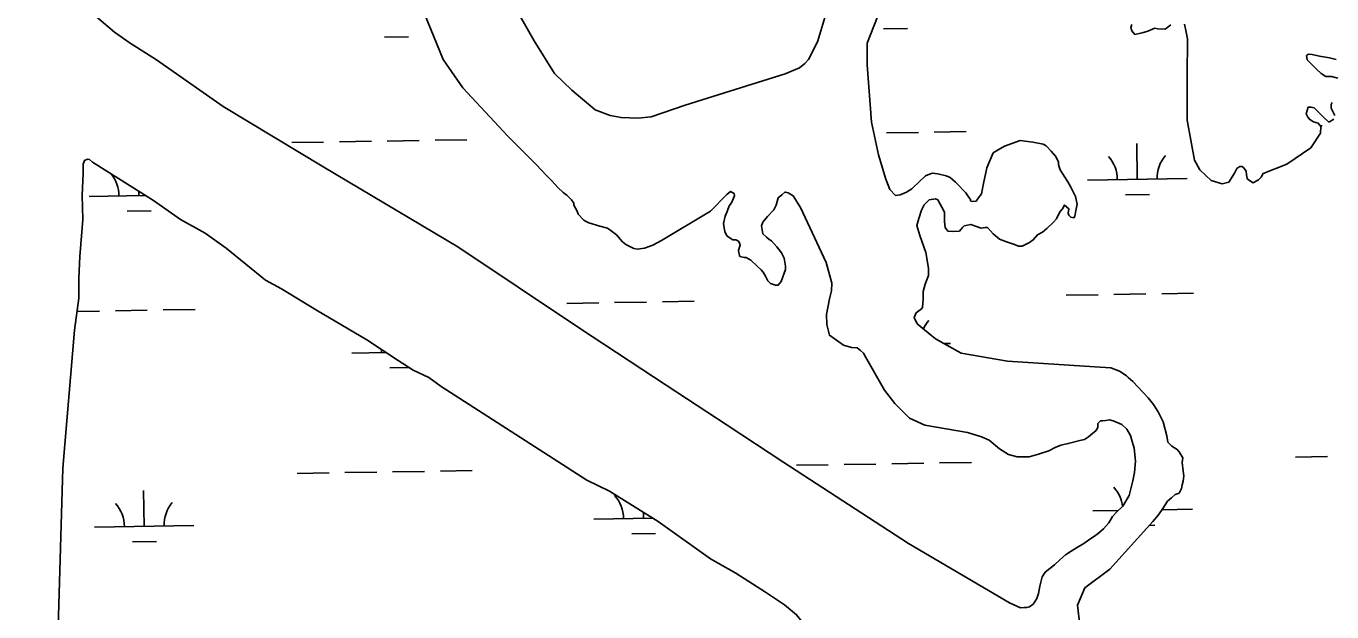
# Model space of a CAD drawing. Extents: x 3855477 to 3893699, y 299188 to 325115.
# Drawn here: x 3863358 to 3864671, y 319989 to 320578 of the extents above; entities that cross this region are included whole.
import ezdxf

# ---------------------------------------------------------------- set-up
doc = ezdxf.new("R2010")
doc.units = 0
for name, color, linetype in [('V-GRID-MAJR', 7, 'Continuous'), ('V-TOPO-SHOR', 7, 'Continuous'), ('V-WETL-SWMP', 7, 'Continuous')]:
    doc.layers.add(name, color=color, linetype=linetype)

msp = doc.modelspace()

# ---------------------------------------------------------------- linework, layer by layer
at = {"layer": 'V-GRID-MAJR'}
msp.add_spline([(3859493.4, 319767), (3864801.7, 319851.5), (3870110.1, 319936.8), (3875418.4, 320022.9), (3880726.7, 320109.8), (3886035, 320197.4), (3891343.3, 320285.8)], degree=3, dxfattribs=at)
at = {"layer": 'V-TOPO-SHOR'}
for points in [[(3864231.8, 320633.2), (3864203.7, 320561.3), (3864203.6, 320539.4), (3864208, 320481.9), (3864215.1, 320449), (3864222.3, 320424.4), (3864226.4, 320414)], [(3863395.5, 320616.7), (3863447, 320572.5), (3863462.6, 320561.4), (3863489.2, 320544.6), (3863556.4, 320497.7), (3863657.4, 320436.5), (3863792.3, 320356.4), (3863914.6, 320274.8), (3864001.6, 320217.3), (3864063, 320177.3), (3864118.7, 320140.4), (3864245.2, 320058.2), (3864346.8, 319998.6)], [(3863758.5, 320590.9), (3863777.5, 320544.8), (3863797.2, 320516.5), (3863842.4, 320467.7), (3863871, 320439.4), (3863881.4, 320428.3), (3863887.1, 320422.6), (3863892.8, 320416.3), (3863898, 320411), (3863901.6, 320408.4), (3863906.3, 320403.7), (3863908.9, 320400.5), (3863908.9, 320398.4), (3863912, 320392.2), (3863913, 320389.5), (3863918.7, 320383.2), (3863919.8, 320382.7), (3863923.9, 320380.6), (3863934.9, 320377.4), (3863942.7, 320375.3), (3863946.3, 320372.6), (3863951.5, 320368.4), (3863957.8, 320361.6), (3863960.9, 320359), (3863969.2, 320354.8), (3863972.9, 320354.2), (3863979.7, 320355.2), (3863988, 320358.3), (3863996.9, 320363), (3864046.2, 320392.5), (3864062.5, 320409.1), (3864066.1, 320412.2), (3864069.8, 320410.1), (3864070.3, 320408), (3864069.2, 320405.4), (3864067.1, 320400.7), (3864065, 320397.6), (3864062.9, 320391.9), (3864060.8, 320387.2), (3864059.2, 320379.9), (3864060.7, 320371.5), (3864062.8, 320367.3), (3864068.5, 320363.6), (3864071.6, 320363.6), (3864073.7, 320362.6), (3864074.7, 320362), (3864075.8, 320358.4), (3864074.7, 320353.7), (3864074.2, 320353.7), (3864074.2, 320352.6), (3864075.2, 320347.9), (3864075.7, 320346.9), (3864079.9, 320345.8), (3864082, 320345.8), (3864086.6, 320343.2), (3864092.9, 320336.9), (3864097, 320333.2), (3864099.1, 320331.1), (3864101.7, 320326.4), (3864103.8, 320322.2), (3864106.4, 320319.6), (3864111.6, 320318), (3864114.2, 320318), (3864117.3, 320321.6), (3864121.6, 320333.6), (3864121.6, 320337.2), (3864120.1, 320345.1), (3864117.5, 320350.3), (3864112.8, 320356.6), (3864107.6, 320362.4), (3864105, 320364), (3864102.4, 320366.1), (3864098.8, 320369.7), (3864097.3, 320377.6), (3864098.9, 320381.2), (3864103.6, 320386.9), (3864109.9, 320393.7), (3864112, 320398.4), (3864114.1, 320405.7), (3864117.8, 320408.8), (3864121, 320411.4), (3864121.5, 320411.4), (3864124.1, 320410.9), (3864129.3, 320407.7), (3864136.5, 320396.2), (3864162.3, 320340.7), (3864168, 320319.8)], [(3863855.1, 320587.8), (3863869, 320563.7), (3863889.2, 320530.7), (3863906.9, 320513.9), (3863930.3, 320494.4), (3863945.4, 320488.6), (3863956.3, 320486.4), (3863973, 320485.8), (3863986.6, 320487.3), (3864020.6, 320499.1), (3864121.1, 320530.5), (3864135.7, 320536.6), (3864141, 320540.8), (3864144.6, 320544.9), (3864148.9, 320553.3), (3864154.1, 320563.7), (3864162.1, 320590.3)], [(3864469.8, 320580), (3864468.7, 320576.9), (3864469.7, 320573.8), (3864472.8, 320570.1), (3864480.2, 320571.6), (3864485.9, 320573.2), (3864492.7, 320576.3), (3864495.9, 320575.7), (3864503.2, 320575.2), (3864509, 320579.8)], [(3864522.6, 320580.3), (3864523.6, 320575.6), (3864525.6, 320565.6), (3864525.4, 320528), (3864525.2, 320484), (3864532.8, 320443.7), (3864538, 320433.8), (3864549.5, 320423.2), (3864560.4, 320420), (3864567.2, 320421.6), (3864573, 320430.4), (3864575.1, 320435.1), (3864578.3, 320437.2), (3864580.4, 320437.2), (3864581.9, 320436.1), (3864584.5, 320432.5), (3864585, 320428.8), (3864585.6, 320425.7), (3864586.1, 320424.6)], [(3864676.6, 320526.1), (3864670.3, 320527.7), (3864664.6, 320527.7), (3864659.9, 320530.9), (3864655.2, 320535.1), (3864645.8, 320544.6), (3864645.3, 320548.8), (3864647.4, 320550.3), (3864651.1, 320549.8), (3864658.4, 320548.2), (3864668.3, 320546.5), (3864675.1, 320544.9)], [(3864586.1, 320424.6), (3864591.8, 320420.9), (3864597, 320424), (3864599.7, 320426.6), (3864601.8, 320430.3), (3864625.4, 320439.6), (3864649.5, 320456.2), (3864659.5, 320470.8), (3864659.6, 320477.6), (3864657, 320480.7), (3864652.3, 320482.3), (3864648.6, 320484.4), (3864646.6, 320487), (3864645, 320490.2), (3864647.1, 320497), (3864649.7, 320497), (3864652.9, 320496.4), (3864657.6, 320491.7), (3864662.8, 320486.4), (3864667.4, 320482.2), (3864668.5, 320482.2), (3864672.7, 320484.8)], [(3864673.8, 320488.5), (3864670.1, 320495.8), (3864670.2, 320499.5), (3864671.2, 320501.5)], [(3864226.4, 320414), (3864232.2, 320408.2), (3864236.9, 320408.7), (3864243.2, 320411.3), (3864248.4, 320414.9), (3864256.8, 320422.7), (3864260.5, 320426.3), (3864262.1, 320427.9), (3864266.3, 320429.4), (3864269.4, 320430.5), (3864274.6, 320429.9), (3864283, 320427.8), (3864287.2, 320426.2), (3864292.4, 320421.4), (3864296, 320417.8), (3864300.2, 320413.6), (3864302.8, 320410.9), (3864305.4, 320406.7), (3864307.4, 320404.1), (3864307.4, 320403.1), (3864307.9, 320402.5), (3864310, 320402), (3864313.2, 320402.5), (3864316.3, 320406.7), (3864318.4, 320409.8), (3864320.6, 320420.2), (3864323.8, 320435.9), (3864330.2, 320451), (3864335.4, 320454.1), (3864341.7, 320457.8), (3864357.4, 320463.4), (3864370, 320461.8), (3864380.4, 320459.7), (3864383.5, 320458.1), (3864388.7, 320452.8), (3864392.9, 320447.6), (3864396, 320441.8), (3864396, 320439.2), (3864396.5, 320437.1), (3864397.5, 320433.9), (3864402.2, 320426.6), (3864405.3, 320421.9), (3864408.4, 320416.6), (3864413.1, 320407.2), (3864414.6, 320399.3), (3864413.5, 320392.6), (3864412.4, 320387.3), (3864411.4, 320385.8), (3864408.2, 320386.3), (3864406.2, 320388.4), (3864405.7, 320390.5), (3864406.2, 320394.7), (3864402, 320398.4), (3864399.9, 320394.7), (3864397.8, 320392.1), (3864394.7, 320386.4), (3864394.1, 320384.8), (3864391, 320381.2), (3864384.1, 320374.9), (3864379.9, 320371.3), (3864374.7, 320368.7), (3864370.5, 320363.5), (3864366.8, 320360.9), (3864359.5, 320357.3), (3864355.8, 320357.3), (3864351.6, 320358.9), (3864343.8, 320361.6), (3864336.5, 320364.2), (3864330.3, 320369.5), (3864327.7, 320372.6), (3864324.5, 320375.8), (3864322.4, 320375.8), (3864318.3, 320375.3), (3864307.8, 320379), (3864301, 320377.5), (3864299.4, 320375.9), (3864296.3, 320372.3), (3864289, 320371.8), (3864284.8, 320372.3), (3864282.2, 320376), (3864281.2, 320381.8), (3864281.2, 320391.2), (3864278.6, 320396.4), (3864274.5, 320403.8), (3864272.4, 320404.8), (3864266.1, 320403.8), (3864264, 320401.7), (3864260.9, 320398.6), (3864258.2, 320393.4), (3864255.6, 320385), (3864253.4, 320378), (3864256.5, 320368), (3864262.7, 320350.8), (3864265.2, 320335.1), (3864265.2, 320327.7), (3864262, 320318.9), (3864259.9, 320311.6), (3864259.8, 320303.7), (3864259.3, 320295.4), (3864258.2, 320294.3)], [(3863359, 318865.7), (3863361, 319055.2), (3863365.4, 319282.4), (3863375.3, 319465), (3863374, 319518.9), (3863379, 319674.4), (3863388.1, 319893.7), (3863395.1, 320133.9), (3863406.9, 320272.6), (3863411.2, 320305), (3863411.3, 320324.9), (3863412, 320346.9), (3863415.3, 320384), (3863414.4, 320408.1), (3863415.6, 320430.6), (3863415.6, 320439.5), (3863416.7, 320443.2), (3863419.8, 320444.7), (3863421.9, 320444.2), (3863425, 320441.6)], [(3863425, 320441.6), (3863486.1, 320403), (3863513.2, 320384), (3863538.3, 320370.3), (3863559.1, 320355), (3863598.7, 320322.8), (3863614.9, 320314.4), (3863649.9, 320292.7), (3863700.5, 320263.1)], [(3864168, 320319.8), (3864167.9, 320312.4), (3864165.8, 320304.1), (3864162.6, 320288.4), (3864163.1, 320278.5), (3864165.6, 320267.5), (3864179.7, 320257.5), (3864188, 320255.4), (3864193.7, 320254.9), (3864196.9, 320252.2), (3864200, 320249.6), (3864202, 320245.9), (3864221.2, 320212.4), (3864231.6, 320198.8), (3864246.1, 320184.1), (3864261.7, 320177.2), (3864304.5, 320169.7), (3864318.6, 320165.4), (3864326.4, 320162.2), (3864336.8, 320153.3), (3864345.6, 320147.5), (3864354.5, 320145.4), (3864366.5, 320145.3), (3864375.9, 320147.9), (3864386.4, 320151.5), (3864392.7, 320154.6), (3864398.4, 320157.1), (3864405.8, 320158.7), (3864417.3, 320161.7), (3864422, 320162.8), (3864426.2, 320165.4), (3864430.4, 320169), (3864433.5, 320171.6), (3864435.6, 320174.7), (3864435.6, 320176.3), (3864435.6, 320177.8), (3864435.6, 320178.9), (3864438.3, 320181.5), (3864440.3, 320181.5), (3864443.5, 320182), (3864447.1, 320182.5), (3864450.8, 320181.4), (3864459.6, 320177.7), (3864464.8, 320173), (3864465.9, 320170.9), (3864468.5, 320166.7), (3864470, 320160.9), (3864472, 320154.1), (3864473.5, 320141.1), (3864472.4, 320129.6), (3864470.8, 320121.2), (3864467.1, 320106.6), (3864460.8, 320095.7), (3864454.5, 320090), (3864450.3, 320085.3), (3864446.6, 320079.1), (3864441.3, 320072.8), (3864436.1, 320068.7), (3864433.5, 320066.6), (3864426.1, 320061.4), (3864421.4, 320058.3), (3864414.1, 320053.7), (3864408.8, 320050.6), (3864403.1, 320046.9), (3864397.3, 320041.7), (3864392, 320036.6), (3864387.3, 320032.9), (3864382.6, 320029.3), (3864379.4, 320024.6), (3864377.3, 320015.2), (3864375.7, 320007.9), (3864374.1, 320002.7), (3864372.5, 320000.1), (3864370.4, 319997), (3864366.7, 319994.4), (3864364.1, 319993.9), (3864361.5, 319993.9), (3864357.9, 319993.4), (3864346.8, 319998.6)], [(3864258.2, 320294.3), (3864253, 320290.2), (3864250.8, 320285.5), (3864254, 320279.2), (3864272.2, 320263.9), (3864298.2, 320249.7), (3864344.7, 320241.6), (3864432.5, 320235.9), (3864448.7, 320234.7), (3864455.5, 320232.1), (3864458.1, 320231), (3864464.4, 320226.8), (3864465.9, 320225.2), (3864470.6, 320221), (3864481, 320210), (3864486.2, 320204.7), (3864491.4, 320197.9), (3864496.1, 320190.6), (3864501.2, 320180.6), (3864504.8, 320166.5), (3864505.8, 320160.2), (3864510, 320156), (3864515.2, 320152.8), (3864517.3, 320150.2), (3864520.9, 320144.4), (3864520.4, 320139.7), (3864521.4, 320130.8), (3864521.9, 320126.1), (3864521.3, 320120.9), (3864520.2, 320117.2), (3864519.7, 320113.6), (3864517.1, 320108.9), (3864513.4, 320107.3), (3864509.7, 320104.2), (3864505.5, 320100.6), (3864500.8, 320093.3), (3864496.6, 320087), (3864490.8, 320080.3), (3864447.6, 320032.4), (3864422.4, 320013.7), (3864415, 319996), (3864417.5, 319976.1)], [(3863700.5, 320263.1), (3863732.2, 320242.1), (3863747.3, 320232.6), (3863763, 320225.2), (3863775.5, 320216.2), (3863887.9, 320143.6), (3863921.7, 320122), (3863944.6, 320110.9), (3863993.6, 320080.3), (3864046.1, 320042.9), (3864071.7, 320028.2), (3864101.3, 320009.2), (3864120.6, 319996.6), (3864132.6, 319986.6), (3864142.4, 319974.5), (3864157.5, 319960.8), (3864191.8, 319939.2), (3864217.4, 319921.9), (3864224.6, 319915), (3864232.4, 319901.9), (3864248.9, 319868.9), (3864253.5, 319850.1)]]:
    msp.add_lwpolyline(points, dxfattribs=at)
at = {"layer": 'V-WETL-SWMP'}
for p, q in [((3864220.2, 320575.6), (3864244.2, 320576)), ((3863718.4, 320567.4), (3863742.4, 320567.8)), ((3864223.1, 320471), (3864255.1, 320471.5)), ((3864271.1, 320471.8), (3864303.1, 320472.3)), ((3864659.1, 320478.1), (3864660.9, 320478.1)), ((3863625.2, 320461.3), (3863657.2, 320461.8)), ((3863673.2, 320462.1), (3863705.2, 320462.6)), ((3863721.2, 320462.8), (3863753.2, 320463.4)), ((3863769.2, 320463.6), (3863801.2, 320464.1)), ((3864475.2, 320424.4), (3864474.6, 320460.4)), ((3864425.2, 320423.6), (3864525.2, 320425.2)), ((3863421.5, 320407.2), (3863478, 320408.1)), ((3863471.5, 320408), (3863471.4, 320412.3)), ((3864463.4, 320408.7), (3864487.4, 320409.1)), ((3863459.8, 320392.4), (3863483.7, 320392.8)), ((3864403.7, 320307.8), (3864435.7, 320308.3)), ((3864451.7, 320308.5), (3864483.7, 320309.1)), ((3864499.7, 320309.3), (3864531.6, 320309.8)), ((3863901.8, 320299.6), (3863933.8, 320300.1)), ((3863949.8, 320300.4), (3863981.8, 320300.9)), ((3863997.8, 320301.1), (3864029.8, 320301.7)), ((3863409.4, 320291.6), (3863432, 320291.9)), ((3863448, 320292.2), (3863480, 320292.7)), ((3863496, 320293), (3863528, 320293.5)), ((3864280.6, 320259.3), (3864287.4, 320259.4)), ((3863685.5, 320249.6), (3863720, 320250.2)), ((3863723.8, 320234.8), (3863743.3, 320235.1)), ((3864180.5, 320137.6), (3864212.5, 320138.1)), ((3864228.5, 320138.4), (3864260.5, 320138.9)), ((3864276.5, 320139.2), (3864308.5, 320139.7)), ((3864634.3, 320145), (3864666.3, 320145.5)), ((3863630.7, 320128.6), (3863662.7, 320129.2)), ((3863678.7, 320129.4), (3863710.7, 320129.9)), ((3863726.6, 320130.2), (3863758.6, 320130.7)), ((3863774.6, 320131), (3863806.6, 320131.5)), ((3864132.5, 320136.8), (3864164.5, 320137.3)), ((3863476.9, 320075.4), (3863476.3, 320111.4)), ((3863978.8, 320083.6), (3863978.7, 320089.6)), ((3864430.6, 320090.9), (3864455.9, 320091.3)), ((3864499.9, 320092.1), (3864530.6, 320092.6)), ((3863426.9, 320074.6), (3863526.9, 320076.2)), ((3863928.8, 320082.7), (3863988.1, 320083.7)), ((3864487.3, 320076.4), (3864492.8, 320076.5)), ((3863465.2, 320059.8), (3863489.2, 320060.2)), ((3863967, 320067.9), (3863991, 320068.3))]:
    msp.add_line(p, q, dxfattribs=at)
for points in [[(3864274.5, 320403.8), (3864278.6, 320396.4), (3864281.2, 320391.2), (3864281.2, 320381.8), (3864282.2, 320376), (3864284.8, 320372.3), (3864289, 320371.8), (3864296.3, 320372.3), (3864299.4, 320375.9), (3864301, 320377.5), (3864307.8, 320379), (3864318.3, 320375.3), (3864322.4, 320375.8), (3864324.5, 320375.8), (3864327.7, 320372.6), (3864330.3, 320369.5), (3864336.5, 320364.2), (3864343.8, 320361.6), (3864351.6, 320358.9), (3864355.8, 320357.3), (3864359.5, 320357.3), (3864366.8, 320360.9), (3864370.5, 320363.5), (3864374.7, 320368.7), (3864379.9, 320371.3), (3864384.1, 320374.9), (3864391, 320381.2), (3864394.1, 320384.8), (3864394.7, 320386.4), (3864397.8, 320392.1), (3864399.9, 320394.7), (3864402, 320398.4), (3864406.2, 320394.7), (3864405.7, 320390.5), (3864406.2, 320388.4), (3864408.2, 320386.3), (3864411.4, 320385.8), (3864412.4, 320387.3), (3864413.5, 320392.6), (3864414.6, 320399.3), (3864413.1, 320407.2), (3864408.4, 320416.6), (3864405.3, 320421.9), (3864402.2, 320426.6), (3864397.5, 320433.9), (3864396.5, 320437.1), (3864396, 320439.2), (3864396, 320441.8), (3864392.9, 320447.6), (3864388.7, 320452.8), (3864383.5, 320458.1), (3864380.4, 320459.7), (3864370, 320461.8), (3864357.4, 320463.4), (3864341.7, 320457.8), (3864335.4, 320454.1), (3864330.2, 320451), (3864323.8, 320435.9), (3864320.6, 320420.2), (3864318.4, 320409.8), (3864316.3, 320406.7), (3864313.2, 320402.5), (3864310, 320402), (3864307.9, 320402.5), (3864307.4, 320403.1), (3864307.4, 320404.1), (3864305.4, 320406.7), (3864302.8, 320410.9), (3864300.2, 320413.6), (3864296, 320417.8), (3864292.4, 320421.4), (3864287.2, 320426.2), (3864283, 320427.8), (3864274.6, 320429.9), (3864269.4, 320430.5), (3864266.3, 320429.4), (3864262.1, 320427.9), (3864260.5, 320426.3), (3864256.8, 320422.7), (3864248.4, 320414.9), (3864243.2, 320411.3), (3864236.9, 320408.7), (3864232.2, 320408.2), (3864226.4, 320414), (3864222.3, 320424.4), (3864215.1, 320449), (3864208, 320481.9), (3864203.6, 320539.4), (3864203.7, 320561.3), (3864231.8, 320633.2)], [(3864382.6, 320029.3), (3864379.4, 320024.6), (3864377.3, 320015.2), (3864375.7, 320007.9), (3864374.1, 320002.7), (3864372.5, 320000.1), (3864370.4, 319997), (3864366.7, 319994.4), (3864364.1, 319993.9), (3864361.5, 319993.9), (3864357.9, 319993.4), (3864346.8, 319998.6), (3864245.2, 320058.2), (3864118.7, 320140.4), (3864063, 320177.3), (3864001.6, 320217.3), (3863914.6, 320274.8), (3863792.3, 320356.4), (3863657.4, 320436.5), (3863556.4, 320497.7), (3863489.2, 320544.6), (3863462.6, 320561.4), (3863447, 320572.5), (3863395.5, 320616.7)], [(3863758.5, 320590.9), (3863777.5, 320544.8), (3863797.2, 320516.5), (3863842.4, 320467.7), (3863871, 320439.4), (3863881.4, 320428.3), (3863887.1, 320422.6), (3863892.8, 320416.3), (3863898, 320411), (3863901.6, 320408.4), (3863906.3, 320403.7), (3863908.9, 320400.5), (3863908.9, 320398.4), (3863912, 320392.2), (3863913, 320389.5), (3863918.7, 320383.2), (3863919.8, 320382.7), (3863923.9, 320380.6), (3863934.9, 320377.4), (3863942.7, 320375.3), (3863946.3, 320372.6), (3863951.5, 320368.4), (3863957.8, 320361.6), (3863960.9, 320359), (3863969.2, 320354.8), (3863972.9, 320354.2), (3863979.7, 320355.2), (3863988, 320358.3), (3863996.9, 320363), (3864046.2, 320392.5), (3864062.5, 320409.1), (3864066.1, 320412.2), (3864069.8, 320410.1), (3864070.3, 320408), (3864069.2, 320405.4), (3864067.1, 320400.7), (3864065, 320397.6), (3864062.9, 320391.9), (3864060.8, 320387.2), (3864059.2, 320379.9), (3864060.7, 320371.5), (3864062.8, 320367.3), (3864068.5, 320363.6), (3864071.6, 320363.6), (3864073.7, 320362.6), (3864074.7, 320362), (3864075.8, 320358.4), (3864074.7, 320353.7), (3864074.2, 320353.7), (3864074.2, 320352.6), (3864075.2, 320347.9), (3864075.7, 320346.9), (3864079.9, 320345.8), (3864082, 320345.8)], [(3864162.1, 320590.3), (3864154.1, 320563.7), (3864148.9, 320553.3), (3864144.6, 320544.9), (3864141, 320540.8), (3864135.7, 320536.6), (3864121.1, 320530.5), (3864020.6, 320499.1), (3863986.6, 320487.3), (3863973, 320485.8), (3863956.3, 320486.4), (3863945.4, 320488.6), (3863930.3, 320494.4), (3863906.9, 320513.9), (3863889.2, 320530.7), (3863869, 320563.7), (3863855.1, 320587.8)], [(3864469.8, 320580), (3864468.7, 320576.9), (3864469.7, 320573.8), (3864472.8, 320570.1), (3864480.2, 320571.6), (3864485.9, 320573.2), (3864492.7, 320576.3), (3864495.9, 320575.7), (3864503.2, 320575.2), (3864509, 320579.8)], [(3864522.6, 320580.3), (3864523.6, 320575.6), (3864525.6, 320565.6), (3864525.4, 320528), (3864525.2, 320484), (3864532.8, 320443.7), (3864538, 320433.8), (3864549.5, 320423.2), (3864560.4, 320420)], [(3864676.6, 320526.1), (3864670.3, 320527.7), (3864664.6, 320527.7), (3864659.9, 320530.9), (3864655.2, 320535.1), (3864645.8, 320544.6), (3864645.3, 320548.8), (3864647.4, 320550.3), (3864651.1, 320549.8), (3864658.4, 320548.2), (3864668.3, 320546.5), (3864675.1, 320544.9)], [(3864560.4, 320420), (3864567.2, 320421.6), (3864573, 320430.4), (3864575.1, 320435.1), (3864578.3, 320437.2), (3864580.4, 320437.2), (3864581.9, 320436.1), (3864584.5, 320432.5), (3864585, 320428.8), (3864585.6, 320425.7), (3864586.1, 320424.6), (3864591.8, 320420.9), (3864597, 320424), (3864599.7, 320426.6), (3864601.8, 320430.3), (3864625.4, 320439.6), (3864649.5, 320456.2), (3864659.5, 320470.8), (3864659.6, 320477.6), (3864657, 320480.7), (3864652.3, 320482.3), (3864648.6, 320484.4), (3864646.6, 320487), (3864645, 320490.2), (3864647.1, 320497), (3864649.7, 320497), (3864652.9, 320496.4), (3864657.6, 320491.7), (3864662.8, 320486.4), (3864667.4, 320482.2), (3864668.5, 320482.2), (3864672.7, 320484.8)], [(3864673.8, 320488.5), (3864670.1, 320495.8), (3864670.2, 320499.5), (3864671.2, 320501.5)], [(3863388.1, 319893.7), (3863395.1, 320133.9), (3863406.9, 320272.6), (3863411.2, 320305), (3863411.3, 320324.9), (3863412, 320346.9), (3863415.3, 320384), (3863414.4, 320408.1), (3863415.6, 320430.6), (3863415.6, 320439.5), (3863416.7, 320443.2), (3863419.8, 320444.7), (3863421.9, 320444.2), (3863425, 320441.6), (3863486.1, 320403), (3863513.2, 320384), (3863538.3, 320370.3), (3863559.1, 320355), (3863598.7, 320322.8), (3863614.9, 320314.4), (3863649.9, 320292.7), (3863700.5, 320263.1), (3863732.2, 320242.1), (3863747.3, 320232.6), (3863763, 320225.2), (3863775.5, 320216.2), (3863887.9, 320143.6), (3863921.7, 320122), (3863944.7, 320110.9), (3863993.6, 320080.3), (3864046.1, 320042.9), (3864071.7, 320028.2), (3864101.3, 320009.2), (3864120.6, 319996.6), (3864132.6, 319986.6)], [(3864082, 320345.8), (3864086.6, 320343.2), (3864092.9, 320336.9), (3864097, 320333.2), (3864099.1, 320331.1), (3864101.7, 320326.4), (3864103.8, 320322.2), (3864106.4, 320319.6), (3864111.6, 320318), (3864114.2, 320318), (3864117.3, 320321.6), (3864121.6, 320333.6), (3864121.6, 320337.2), (3864120.1, 320345.1), (3864117.5, 320350.3), (3864112.8, 320356.6), (3864107.6, 320362.4), (3864105, 320364), (3864102.4, 320366.1), (3864098.8, 320369.7), (3864097.3, 320377.6), (3864098.9, 320381.2), (3864103.6, 320386.9), (3864109.9, 320393.7), (3864112, 320398.4), (3864114.1, 320405.7), (3864117.8, 320408.8), (3864121, 320411.4), (3864121.5, 320411.4), (3864124.1, 320410.9), (3864129.3, 320407.7), (3864136.5, 320396.2), (3864162.3, 320340.7), (3864168, 320319.8), (3864167.9, 320312.4), (3864165.8, 320304.1), (3864162.6, 320288.4), (3864163.1, 320278.5), (3864165.6, 320267.5), (3864179.7, 320257.5), (3864188, 320255.4), (3864193.7, 320254.9), (3864196.9, 320252.2), (3864200, 320249.6), (3864202, 320245.9), (3864221.2, 320212.4), (3864231.6, 320198.8), (3864246.1, 320184.1), (3864261.7, 320177.2), (3864304.5, 320169.7), (3864318.6, 320165.4), (3864326.4, 320162.2), (3864336.8, 320153.3), (3864345.6, 320147.5), (3864354.5, 320145.4), (3864366.5, 320145.3), (3864375.9, 320147.9), (3864386.4, 320151.5), (3864392.7, 320154.6), (3864398.4, 320157.1), (3864405.8, 320158.7), (3864417.3, 320161.7), (3864422, 320162.8), (3864426.2, 320165.4), (3864430.4, 320169), (3864433.5, 320171.6), (3864435.6, 320174.7), (3864435.6, 320176.3), (3864435.6, 320177.8), (3864435.6, 320178.9), (3864438.3, 320181.5), (3864440.3, 320181.5), (3864443.5, 320182), (3864447.1, 320182.5), (3864450.8, 320181.4), (3864459.6, 320177.7), (3864464.8, 320173), (3864465.9, 320170.9), (3864468.5, 320166.7), (3864470, 320160.9), (3864472.1, 320154.1), (3864473.5, 320141.1), (3864472.4, 320129.6), (3864470.8, 320121.2), (3864467.1, 320106.6), (3864460.8, 320095.7), (3864454.5, 320090), (3864450.3, 320085.3), (3864446.6, 320079.1), (3864441.3, 320072.8), (3864436.1, 320068.7), (3864433.5, 320066.6), (3864426.1, 320061.4), (3864421.4, 320058.3), (3864414.1, 320053.7), (3864408.8, 320050.6), (3864403.1, 320046.9), (3864397.3, 320041.7), (3864392, 320036.6), (3864387.3, 320032.9), (3864382.6, 320029.3)], [(3864417.5, 319976.1), (3864415, 319996), (3864422.4, 320013.7), (3864447.6, 320032.4), (3864490.8, 320080.3), (3864496.6, 320087), (3864500.8, 320093.3), (3864505.5, 320100.6), (3864509.7, 320104.2), (3864513.4, 320107.3), (3864517.1, 320108.9), (3864519.7, 320113.6), (3864520.2, 320117.2), (3864521.3, 320120.9), (3864521.9, 320126.1), (3864521.4, 320130.8), (3864520.4, 320139.7), (3864520.9, 320144.4), (3864517.3, 320150.2), (3864515.2, 320152.8), (3864510, 320156), (3864505.8, 320160.2), (3864504.8, 320166.5), (3864501.2, 320180.6), (3864496.1, 320190.6), (3864491.4, 320197.9), (3864486.2, 320204.7), (3864481, 320210), (3864470.6, 320221), (3864465.9, 320225.2), (3864464.4, 320226.8), (3864458.1, 320231), (3864455.5, 320232.1), (3864448.7, 320234.7), (3864432.5, 320235.9), (3864344.7, 320241.6), (3864298.2, 320249.7), (3864272.2, 320263.9), (3864253.9, 320279.2), (3864250.8, 320285.5), (3864253, 320290.2), (3864258.2, 320294.3), (3864259.3, 320295.4), (3864259.8, 320303.7), (3864259.9, 320311.6), (3864262, 320318.9), (3864265.2, 320327.7), (3864265.2, 320335.1), (3864262.7, 320350.8), (3864256.5, 320368), (3864253.4, 320378), (3864255.6, 320385), (3864258.2, 320393.4), (3864260.9, 320398.6), (3864264, 320401.7), (3864266.1, 320403.8), (3864272.4, 320404.8), (3864274.5, 320403.8)]]:
    msp.add_lwpolyline(points, dxfattribs=at)
for centre, start, end in [((3864419.9, 320423.9), 0.1615, 41.7052), ((3864530.4, 320425.7), 140.1615, 181.7052), ((3863416.3, 320407.6), 0.1615, 39.2083), ((3864292.6, 320260), 140.1615, 156.7201), ((3863680.3, 320250), 0.1615, 5.2791), ((3864425.4, 320091.3), 6.5851, 41.7052), ((3863421.7, 320075), 0.1615, 41.7052), ((3863532.1, 320076.8), 140.1615, 181.7052), ((3863923.5, 320083.1), 0.1615, 41.7052), ((3864535.8, 320093.1), 180.1641, 181.7052)]:
    msp.add_arc(centre, 35.2, start, end, dxfattribs=at)

doc.saveas('drawing.dxf')
